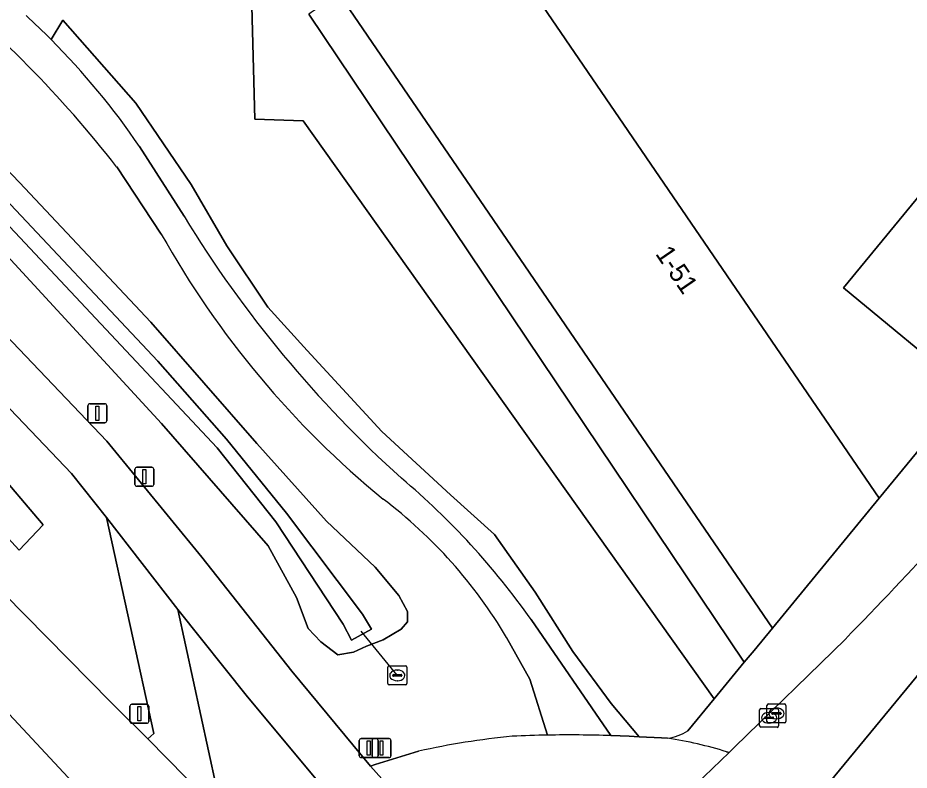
# Model space of a CAD drawing. Extents: x 155275 to 156265, y 382654 to 383635.
# Drawn here: x 155447.7 to 155494.66, y 382886.34 to 382925.95 of the extents above; entities that cross this region are included whole.
import ezdxf

# ---------------------------------------------------------------- set-up
doc = ezdxf.new("R2010")
doc.units = 0
for name, color, linetype in [('IMGEO_Afsluitpaal', 7, 'Continuous'), ('IMGEO_Berm_groen', 7, 'Continuous'), ('IMGEO_Duiker', 7, 'Continuous'), ('IMGEO_Erf', 7, 'Continuous'), ('IMGEO_Fietspad_gesloten', 7, 'Continuous'), ('IMGEO_Groenvoorziening', 7, 'Continuous'), ('IMGEO_Kolk', 7, 'Continuous'), ('IMGEO_Lichtmast', 7, 'Continuous'), ('IMGEO_Oever', 7, 'Continuous'), ('IMGEO_Pand', 7, 'Continuous'), ('IMGEO_Pand_nummerreeks', 7, 'Continuous'), ('IMGEO_Rijbaan_lokaal_gesloten', 7, 'Continuous'), ('IMGEO_Rijbaan_regionaal_gesloten', 7, 'Continuous'), ('IMGEO_Rioolput', 7, 'Continuous'), ('IMGEO_Verkeersbordpaal', 7, 'Continuous'), ('IMGEO_Voetpad_halfverhard', 7, 'Continuous'), ('IMGEO_Voetpad_open', 7, 'Continuous'), ('IMGEO_Waterloop', 7, 'Continuous')]:
    doc.layers.add(name, color=color, linetype=linetype)

msp = doc.modelspace()

# ---------------------------------------------------------------- linework, layer by layer
at = {"layer": 'IMGEO_Afsluitpaal'}
for p, q in [((155466.364, 382887.106), (155466.364, 382887.906)), ((155466.364, 382887.906), (155466.364, 382887.106)), ((155466.464, 382888.006), (155467.254, 382888.006)), ((155467.254, 382888.006), (155466.464, 382888.006)), ((155467.354, 382887.906), (155467.354, 382887.106)), ((155467.354, 382887.106), (155467.354, 382887.906)), ((155467.254, 382887.006), (155466.464, 382887.006)), ((155466.464, 382887.006), (155467.254, 382887.006))]:
    msp.add_line(p, q, dxfattribs=at)
msp.add_lwpolyline([(155466.784, 382887.881), (155466.934, 382887.881), (155466.934, 382887.131), (155466.784, 382887.131), (155466.784, 382887.881)], dxfattribs=at)
for centre, start, end in [((155466.464, 382887.906), 90, 180), ((155466.464, 382887.906), 90, 180), ((155467.254, 382887.906), 0, 90), ((155467.254, 382887.906), 360, 90), ((155466.464, 382887.106), 180, 270), ((155466.464, 382887.106), 180, 270), ((155467.254, 382887.106), 270, 0), ((155467.254, 382887.106), 270, 0)]:
    msp.add_arc(centre, 0.1, start, end, dxfattribs=at)
at = {"layer": 'IMGEO_Berm_groen'}
for points in [[(155377.061, 382977.285), (155378.928, 382975.158), (155420.564, 382931.861), (155428.837, 382923.426), (155432.495, 382919.332), (155435.67, 382915.583), (155435.699, 382915.55), (155440.289, 382910.148), (155443.7, 382905.503), (155449.03, 382899.261), (155447.774, 382897.917), (155441.782, 382904.424), (155434.724, 382913.469), (155433.835, 382914.566), (155428.239, 382920.741), (155393.397, 382956.947), (155379.965, 382971.066)], [(155563.942, 382974.963), (155562.068, 382972.685), (155509.377, 382908.625), (155490.162, 382885.345)], [(155446.983, 382895.628), (155452.599, 382889.919), (155454.538, 382887.999), (155454.868, 382888.278), (155452.359, 382899.653), (155450.523, 382901.964), (155417.502, 382936.566), (155387.267, 382968.01), (155382.074, 382973.524)]]:
    msp.add_lwpolyline(points, dxfattribs=at)
at = {"layer": 'IMGEO_Duiker'}
msp.add_lwpolyline([(155465.761, 382893.657), (155467.665, 382891.352)], dxfattribs=at)
at = {"layer": 'IMGEO_Erf'}
for points in [[(155493.818, 382947.008), (155480.587, 382937.595), (155473.132, 382932.509), (155473.073, 382932.596), (155471.827, 382931.745), (155493.084, 382900.658), (155497.755, 382906.335), (155491.194, 382911.739), (155505.778, 382929.47), (155504.79, 382930.919)], [(155464.698, 382927.119), (155464.622, 382927.23), (155463.155, 382926.228), (155463.032, 382926.144), (155485.973, 382892.026), (155486.483, 382892.646), (155487.457, 382893.827)]]:
    msp.add_lwpolyline(points, close=True, dxfattribs=at)
at = {"layer": 'IMGEO_Fietspad_gesloten'}
for points in [[(155467.471, 382885.215), (155466.274, 382886.546), (155462.125, 382891.56), (155457.382, 382897.564), (155452.381, 382903.663), (155418.229, 382939.486), (155388.973, 382969.911), (155384.202, 382974.94), (155380.679, 382978.82)], [(155382.074, 382973.524), (155387.267, 382968.01), (155417.502, 382936.566), (155450.523, 382901.964), (155452.359, 382899.653), (155456.126, 382894.796), (155459.802, 382890.211), (155463.42, 382885.872), (155465.744, 382883.339)]]:
    msp.add_lwpolyline(points, dxfattribs=at)
msp.add_lwpolyline([(155456.126, 382894.796), (155452.359, 382899.653), (155454.868, 382888.278), (155454.538, 382887.999), (155458.558, 382883.91), (155458.138, 382885.498)], close=True, dxfattribs=at)
at = {"layer": 'IMGEO_Groenvoorziening'}
for points in [[(155328.614, 383091.19), (155327.888, 383090.483), (155308.04, 383071.156), (155305.317, 383068.484), (155288.375, 383051.862), (155287.661, 383051.161), (155442.782, 382889.374), (155447.09, 382884.981), (155450.038, 382881.825), (155452.242, 382883.926), (155441.293, 382895.656), (155436.926, 382900.682), (155433.165, 382905.476)], [(155380.679, 382978.82), (155384.202, 382974.94), (155388.973, 382969.911), (155418.229, 382939.486), (155452.381, 382903.663), (155457.382, 382897.564), (155462.125, 382891.56), (155466.274, 382886.546), (155466.522, 382886.637), (155468.811, 382887.342)], [(155393.288, 382974.213), (155447.775, 382917.285)], [(155447.775, 382917.285), (155454.703, 382909.926), (155460.293, 382903.543), (155463.956, 382899.45), (155466.518, 382897.024), (155467.762, 382895.538), (155468.224, 382894.705), (155468.233, 382894.159), (155467.888, 382893.76), (155466.948, 382893.209), (155466.064, 382892.869), (155465.377, 382892.557), (155464.556, 382892.407), (155463.66, 382893.099), (155462.999, 382893.797), (155462.379, 382895.436), (155460.89, 382898.156), (155455.27, 382904.593), (155445.485, 382915.19), (155436.945, 382924.144), (155416.355, 382945.549), (155391.148, 382972.039)], [(155451.068, 382932.194), (155449.307, 382930.467), (155455.341, 382931.206), (155459.985, 382927.921), (155460.189, 382920.613), (155462.731, 382920.535), (155484.389, 382890.104), (155485.973, 382892.026), (155463.032, 382926.144)], [(155483.002, 382888.419), (155484.389, 382890.104), (155462.731, 382920.535), (155460.189, 382920.613), (155459.985, 382927.921), (155455.341, 382931.206), (155449.307, 382930.467)], [(155449.456, 382924.804), (155450.071, 382925.825), (155453.913, 382921.454), (155456.833, 382917.181), (155458.708, 382913.952), (155460.869, 382910.723), (155462.935, 382908.444), (155466.876, 382904.17), (155470.484, 382900.847), (155472.811, 382898.757), (155474.948, 382895.718), (155476.942, 382892.584), (155478.96, 382889.854), (155480.428, 382888.102), (155481.603, 382888.053), (155481.933, 382888.029)], [(155456.833, 382917.181), (155453.913, 382921.454), (155450.071, 382925.825), (155449.456, 382924.804)], [(155454.112, 382919.179), (155456.452, 382915.508)], [(155455.256, 382914.566), (155452.903, 382918.112)], [(155474.739, 382894.276), (155478.947, 382888.162), (155479.426, 382888.144), (155479.905, 382888.124), (155480.428, 382888.102), (155478.96, 382889.854), (155476.942, 382892.584), (155474.948, 382895.718), (155472.811, 382898.757), (155470.484, 382900.847), (155466.876, 382904.17), (155462.935, 382908.444), (155460.869, 382910.723), (155458.708, 382913.952), (155456.833, 382917.181)], [(155463.42, 382885.872), (155459.802, 382890.211), (155456.126, 382894.796), (155458.138, 382885.498), (155458.558, 382883.91), (155458.765, 382883.686)], [(155475.607, 382888.186), (155474.663, 382891.126), (155473.445, 382893.335)]]:
    msp.add_lwpolyline(points, dxfattribs=at)
for centre, radius, start, end in [((155404.991, 382880.696), 60.79, 37.98723, 51.33615), ((155420.193, 382895.654), 41.304, 44.8895, 47.4434), ((155420.895, 382896.424), 40.263, 34.4131, 44.8183), ((155509.298, 382947.755), 61.907, 211.39212, 228.04555), ((155498.046, 382938.532), 49.045, 209.2524, 230.6361), ((155442.093, 382871.165), 39.998, 35.2955, 49.8006), ((155451.681, 382880.431), 25.302, 30.6633, 52.9089), ((155477.523, 382848.482), 39.824, 95.4437, 102.6363), ((155476.791, 382821.419), 66.778, 91.01565, 92.61412), ((155481.65, 382890.465), 2.452, 276.6278, 303.4589)]:
    msp.add_arc(centre, radius, start, end, dxfattribs=at)
at = {"layer": 'IMGEO_Kolk'}
for p, q in [((155486.776, 382888.672), (155486.776, 382889.524)), ((155486.851, 382889.598), (155487.703, 382889.598)), ((155487.163, 382888.903), (155487.163, 382889.755)), ((155487.238, 382889.829), (155488.09, 382889.829)), ((155487.651, 382889.609), (155487.676, 382889.609)), ((155487.777, 382889.524), (155487.777, 382888.672)), ((155488.164, 382889.755), (155488.164, 382888.903)), ((155487.035, 382889.092), (155487.035, 382889.104)), ((155487.473, 382889.055), (155487.075, 382889.055)), ((155487.078, 382889.141), (155487.476, 382889.141)), ((155487.264, 382889.378), (155487.289, 382889.378)), ((155487.422, 382889.323), (155487.422, 382889.335)), ((155487.86, 382889.286), (155487.462, 382889.286)), ((155487.465, 382889.372), (155487.863, 382889.372)), ((155487.519, 382889.104), (155487.519, 382889.092)), ((155487.674, 382889.049), (155487.649, 382889.049)), ((155487.906, 382889.335), (155487.906, 382889.323)), ((155487.703, 382888.598), (155486.851, 382888.598)), ((155488.09, 382888.829), (155487.238, 382888.829)), ((155487.287, 382888.818), (155487.262, 382888.818))]:
    msp.add_line(p, q, dxfattribs=at)
for points in [[(155486.776, 382888.672), (155486.776, 382889.524)], [(155486.851, 382889.598), (155487.703, 382889.598)], [(155487.163, 382888.903), (155487.163, 382889.755)], [(155487.238, 382889.829), (155488.09, 382889.829)], [(155487.777, 382889.524), (155487.777, 382888.672)], [(155488.164, 382889.755), (155488.164, 382888.903)], [(155487.703, 382888.598), (155486.851, 382888.598)], [(155488.09, 382888.829), (155487.238, 382888.829)]]:
    msp.add_lwpolyline(points, dxfattribs=at)
for centre, radius, start, end in [((155486.853, 382889.522), 0.0765, 91.552, 178.448), ((155486.853, 382889.522), 0.0765, 91.552, 178.448), ((155487.24, 382889.753), 0.0765, 91.552, 178.448), ((155487.24, 382889.753), 0.0765, 91.552, 178.448), ((155487.701, 382889.522), 0.0765, 1.552, 88.448), ((155487.701, 382889.522), 0.0765, 1.552, 88.448), ((155488.088, 382889.753), 0.0765, 1.552, 88.448), ((155488.088, 382889.753), 0.0765, 1.552, 88.448), ((155487.075, 382889.101), 0.0403, 85.8775, 175.7526), ((155487.072, 382889.091), 0.0366, 178.938, 274.7102), ((155487.462, 382889.332), 0.0403, 85.8775, 175.7526), ((155487.459, 382889.322), 0.0366, 178.938, 274.7102), ((155487.476, 382889.098), 0.043, 264.8664, 352.4533), ((155487.48, 382889.103), 0.0386, 1.7309, 96.639), ((155487.863, 382889.329), 0.043, 264.8664, 352.4533), ((155487.867, 382889.334), 0.0386, 1.7309, 96.639), ((155486.853, 382888.674), 0.0765, 181.552, 268.448), ((155486.853, 382888.674), 0.0765, 181.552, 268.448), ((155487.24, 382888.905), 0.0765, 181.552, 268.448), ((155487.24, 382888.905), 0.0765, 181.552, 268.448), ((155487.701, 382888.674), 0.0765, 271.552, 358.448), ((155487.701, 382888.674), 0.0765, 271.552, 358.448), ((155488.088, 382888.905), 0.0765, 271.552, 358.448), ((155488.088, 382888.905), 0.0765, 271.552, 358.448)]:
    msp.add_arc(centre, radius, start, end, dxfattribs=at)
for centre, major_axis, ratio, start_param, end_param in [((155487.65, 382889.329), (-0.387, 0.002), 0.722429, 4.712389, 7.853982), ((155487.675, 382889.329), (-0.39, 0.002), 0.717154, 1.570796, 4.712389), ((155487.263, 382889.098), (-0.387, 0.002), 0.722429, 4.712389, 7.853982), ((155487.288, 382889.098), (-0.39, 0.002), 0.717154, 1.570796, 4.712389)]:
    msp.add_ellipse(centre, major_axis=major_axis, ratio=ratio, start_param=start_param, end_param=end_param, dxfattribs=at)
at = {"layer": 'IMGEO_Lichtmast'}
for p, q in [((155451.388, 382904.733), (155451.388, 382905.533)), ((155451.388, 382905.533), (155451.388, 382904.733)), ((155451.488, 382905.633), (155452.278, 382905.633)), ((155452.278, 382905.633), (155451.488, 382905.633)), ((155452.378, 382905.533), (155452.378, 382904.733)), ((155452.378, 382904.733), (155452.378, 382905.533)), ((155452.278, 382904.633), (155451.488, 382904.633)), ((155451.488, 382904.633), (155452.278, 382904.633)), ((155465.684, 382887.105), (155465.684, 382887.905)), ((155465.684, 382887.905), (155465.684, 382887.105)), ((155465.784, 382888.005), (155466.574, 382888.005)), ((155466.574, 382888.005), (155465.784, 382888.005)), ((155466.674, 382887.905), (155466.674, 382887.105)), ((155466.674, 382887.105), (155466.674, 382887.905)), ((155466.574, 382887.005), (155465.784, 382887.005)), ((155465.784, 382887.005), (155466.574, 382887.005))]:
    msp.add_line(p, q, dxfattribs=at)
for points in [[(155451.808, 382905.508), (155451.958, 382905.508), (155451.958, 382904.758), (155451.808, 382904.758), (155451.808, 382905.508)], [(155466.104, 382887.88), (155466.254, 382887.88), (155466.254, 382887.13), (155466.104, 382887.13), (155466.104, 382887.88)]]:
    msp.add_lwpolyline(points, dxfattribs=at)
for centre, start, end in [((155451.488, 382905.533), 90, 180), ((155451.488, 382905.533), 90, 180), ((155452.278, 382905.533), 0, 90), ((155452.278, 382905.533), 360, 90), ((155451.488, 382904.733), 180, 270), ((155451.488, 382904.733), 180, 270), ((155452.278, 382904.733), 270, 0), ((155452.278, 382904.733), 270, 0), ((155465.784, 382887.905), 90, 180), ((155465.784, 382887.905), 90, 180), ((155466.574, 382887.905), 0, 90), ((155466.574, 382887.905), 360, 90), ((155465.784, 382887.105), 180, 270), ((155465.784, 382887.105), 180, 270), ((155466.574, 382887.105), 270, 0), ((155466.574, 382887.105), 270, 0)]:
    msp.add_arc(centre, 0.1, start, end, dxfattribs=at)
at = {"layer": 'IMGEO_Oever'}
for points in [[(155391.148, 382972.039), (155416.355, 382945.549), (155436.945, 382924.144), (155445.485, 382915.19), (155455.27, 382904.593), (155460.89, 382898.156), (155462.379, 382895.436), (155462.999, 382893.797), (155463.66, 382893.099), (155464.556, 382892.407), (155465.377, 382892.557), (155466.064, 382892.869), (155466.948, 382893.209), (155467.888, 382893.76), (155468.233, 382894.159), (155468.224, 382894.705), (155467.762, 382895.538), (155466.518, 382897.024), (155463.956, 382899.45), (155460.293, 382903.543), (155454.703, 382909.926), (155447.775, 382917.285), (155393.288, 382974.213)], [(155379.965, 382971.066), (155393.397, 382956.947), (155428.239, 382920.741), (155433.835, 382914.566), (155434.724, 382913.469), (155441.782, 382904.424), (155447.774, 382897.917), (155449.03, 382899.261), (155443.7, 382905.503), (155440.289, 382910.148), (155435.699, 382915.55), (155435.67, 382915.583), (155432.495, 382919.332), (155428.837, 382923.426), (155420.564, 382931.861)], [(155446.47, 382917.004), (155455.076, 382907.87), (155458.688, 382903.767), (155461.85, 382899.868), (155465.852, 382894.549), (155466.325, 382893.762), (155465.272, 382893.187), (155464.84, 382894.03), (155461.288, 382899.411), (155458.196, 382903.31), (155445.925, 382916.371), (155412.904, 382950.833), (155393.654, 382970.786)]]:
    msp.add_lwpolyline(points, dxfattribs=at)
at = {"layer": 'IMGEO_Pand'}
for points in [[(155471.827, 382931.745), (155471.711, 382931.915), (155464.698, 382927.119), (155487.457, 382893.827), (155493.084, 382900.658)], [(155516.414, 382928.987), (155516.393, 382929.017), (155505.793, 382929.487), (155505.778, 382929.47), (155491.194, 382911.739), (155497.755, 382906.335)]]:
    msp.add_lwpolyline(points, close=True, dxfattribs=at)
at = {"layer": 'IMGEO_Rijbaan_lokaal_gesloten'}
for points in [[(155487.992, 382882.715), (155490.162, 382885.345), (155509.377, 382908.625), (155562.068, 382972.685)], [(155491.281, 382893.23), (155485.48, 382887.569), (155485.176, 382887.276), (155483.418, 382885.583)]]:
    msp.add_lwpolyline(points, dxfattribs=at)
msp.add_arc((155362.899, 383019.401), 180.003, 315.4978, 320.28114, dxfattribs=at)
at = {"layer": 'IMGEO_Rijbaan_regionaal_gesloten'}
for points in [[(155433.165, 382905.476), (155436.926, 382900.682), (155441.293, 382895.656), (155452.242, 382883.926), (155455.383, 382880.561), (155457.636, 382878.166)], [(155459.357, 382882.969), (155458.765, 382883.686), (155458.558, 382883.91), (155454.538, 382887.999), (155452.599, 382889.919), (155446.983, 382895.628)]]:
    msp.add_lwpolyline(points, dxfattribs=at)
at = {"layer": 'IMGEO_Rioolput'}
for p, q in [((155467.263, 382891.833), (155468.115, 382891.833)), ((155467.188, 382890.907), (155467.188, 382891.759)), ((155467.49, 382891.376), (155467.888, 382891.376)), ((155467.676, 382891.613), (155467.701, 382891.613)), ((155468.189, 382891.759), (155468.189, 382890.907)), ((155467.447, 382891.327), (155467.447, 382891.339)), ((155467.885, 382891.29), (155467.487, 382891.29)), ((155467.699, 382891.053), (155467.674, 382891.053)), ((155467.931, 382891.339), (155467.931, 382891.327)), ((155468.115, 382890.833), (155467.263, 382890.833))]:
    msp.add_line(p, q, dxfattribs=at)
for points in [[(155467.263, 382891.833), (155468.115, 382891.833)], [(155467.188, 382890.907), (155467.188, 382891.759)], [(155468.189, 382891.759), (155468.189, 382890.907)], [(155468.115, 382890.833), (155467.263, 382890.833)]]:
    msp.add_lwpolyline(points, dxfattribs=at)
for centre, radius, start, end in [((155467.265, 382891.757), 0.0765, 91.552, 178.448), ((155467.265, 382891.757), 0.0765, 91.552, 178.448), ((155468.113, 382891.757), 0.0765, 1.552, 88.448), ((155468.113, 382891.757), 0.0765, 1.552, 88.448), ((155467.487, 382891.336), 0.0403, 85.8775, 175.7526), ((155467.892, 382891.338), 0.0386, 1.7309, 96.639), ((155467.265, 382890.909), 0.0765, 181.552, 268.448), ((155467.265, 382890.909), 0.0765, 181.552, 268.448), ((155467.484, 382891.326), 0.0366, 178.938, 274.7102), ((155467.888, 382891.333), 0.043, 264.8664, 352.4533), ((155468.113, 382890.909), 0.0765, 271.552, 358.448), ((155468.113, 382890.909), 0.0765, 271.552, 358.448)]:
    msp.add_arc(centre, radius, start, end, dxfattribs=at)
for centre, major_axis, ratio, start_param, end_param in [((155467.675, 382891.333), (-0.387, 0.002), 0.722429, 4.712389, 7.853982), ((155467.7, 382891.333), (-0.39, 0.002), 0.717154, 1.570796, 4.712389)]:
    msp.add_ellipse(centre, major_axis=major_axis, ratio=ratio, start_param=start_param, end_param=end_param, dxfattribs=at)
at = {"layer": 'IMGEO_Verkeersbordpaal'}
for p, q in [((155453.863, 382901.391), (155453.863, 382902.191)), ((155453.863, 382902.191), (155453.863, 382901.391)), ((155453.963, 382902.291), (155454.753, 382902.291)), ((155454.753, 382902.291), (155453.963, 382902.291)), ((155454.853, 382902.191), (155454.853, 382901.391)), ((155454.853, 382901.391), (155454.853, 382902.191)), ((155454.753, 382901.291), (155453.963, 382901.291)), ((155453.963, 382901.291), (155454.753, 382901.291)), ((155453.601, 382888.911), (155453.601, 382889.711)), ((155453.601, 382889.711), (155453.601, 382888.911)), ((155453.701, 382889.811), (155454.491, 382889.811)), ((155454.491, 382889.811), (155453.701, 382889.811)), ((155454.591, 382889.711), (155454.591, 382888.911)), ((155454.591, 382888.911), (155454.591, 382889.711)), ((155454.491, 382888.811), (155453.701, 382888.811)), ((155453.701, 382888.811), (155454.491, 382888.811))]:
    msp.add_line(p, q, dxfattribs=at)
for points in [[(155454.283, 382902.166), (155454.433, 382902.166), (155454.433, 382901.416), (155454.283, 382901.416), (155454.283, 382902.166)], [(155454.021, 382889.686), (155454.171, 382889.686), (155454.171, 382888.936), (155454.021, 382888.936), (155454.021, 382889.686)]]:
    msp.add_lwpolyline(points, dxfattribs=at)
for centre, start, end in [((155453.963, 382902.191), 90, 180), ((155453.963, 382902.191), 90, 180), ((155454.753, 382902.191), 0, 90), ((155454.753, 382902.191), 360, 90), ((155453.963, 382901.391), 180, 270), ((155453.963, 382901.391), 180, 270), ((155454.753, 382901.391), 270, 0), ((155454.753, 382901.391), 270, 0), ((155453.701, 382889.711), 90, 180), ((155453.701, 382889.711), 90, 180), ((155454.491, 382889.711), 0, 90), ((155454.491, 382889.711), 360, 90), ((155453.701, 382888.911), 180, 270), ((155453.701, 382888.911), 180, 270), ((155454.491, 382888.911), 270, 0), ((155454.491, 382888.911), 270, 0)]:
    msp.add_arc(centre, 0.1, start, end, dxfattribs=at)
at = {"layer": 'IMGEO_Voetpad_halfverhard'}
for points in [[(155456.452, 382915.508), (155454.112, 382919.179)], [(155452.903, 382918.112), (155455.256, 382914.566)], [(155478.947, 382888.162), (155474.739, 382894.276)], [(155473.445, 382893.335), (155474.663, 382891.126), (155475.607, 382888.186)]]:
    msp.add_lwpolyline(points, dxfattribs=at)
for centre, radius, start, end in [((155404.991, 382880.696), 60.79, 37.98723, 51.33615), ((155420.193, 382895.654), 41.304, 44.8895, 47.4434), ((155420.895, 382896.424), 40.263, 34.4131, 44.8183), ((155509.298, 382947.755), 61.907, 211.39212, 228.04555), ((155498.046, 382938.532), 49.045, 209.2524, 230.6361), ((155442.093, 382871.165), 39.998, 35.2955, 49.8006), ((155451.681, 382880.431), 25.302, 30.6633, 52.9089), ((155476.8, 382821.779), 66.418, 88.14748, 91.02912)]:
    msp.add_arc(centre, radius, start, end, dxfattribs=at)
at = {"layer": 'IMGEO_Voetpad_open'}
for points in [[(155565.506, 382988.657), (155562.024, 382984.409), (155560.718, 382982.8), (155559.286, 382981.036), (155559.216, 382980.95), (155556.539, 382977.694), (155551.924, 382972.117), (155545.952, 382964.868), (155542.339, 382960.486), (155519.289, 382932.53), (155516.414, 382928.987), (155497.755, 382906.335), (155493.084, 382900.658), (155487.457, 382893.827), (155486.483, 382892.646), (155485.973, 382892.026), (155484.389, 382890.104), (155483.002, 382888.419)], [(155485.042, 382887.31), (155485.176, 382887.276), (155485.48, 382887.569), (155491.281, 382893.23)], [(155481.933, 382888.029), (155481.603, 382888.053), (155480.428, 382888.102), (155479.905, 382888.124), (155479.426, 382888.144), (155478.947, 382888.162)], [(155468.811, 382887.342), (155466.522, 382886.637), (155466.274, 382886.546), (155467.471, 382885.215)], [(155483.418, 382885.583), (155485.176, 382887.276)], [(155485.176, 382887.276), (155485.042, 382887.31)]]:
    msp.add_lwpolyline(points, dxfattribs=at)
for centre, radius, start, end in [((155362.899, 383019.401), 180.003, 315.4978, 320.28114), ((155477.523, 382848.482), 39.824, 95.4437, 102.6363), ((155476.791, 382821.419), 66.778, 91.01565, 92.61412), ((155476.8, 382821.779), 66.418, 88.14748, 91.02912), ((155481.65, 382890.465), 2.452, 276.6278, 303.4589), ((155478.487, 382866.048), 22.25, 72.8663, 81.0907), ((155478.487, 382866.048), 22.25, 72.8663, 81.0907)]:
    msp.add_arc(centre, radius, start, end, dxfattribs=at)
at = {"layer": 'IMGEO_Waterloop'}
msp.add_lwpolyline([(155393.654, 382970.786), (155412.904, 382950.833), (155445.925, 382916.371), (155458.196, 382903.31), (155461.288, 382899.411), (155464.84, 382894.03), (155465.272, 382893.187), (155466.325, 382893.762), (155465.852, 382894.549), (155461.85, 382899.868), (155458.688, 382903.767), (155455.076, 382907.87), (155446.47, 382917.004), (155426.165, 382938.046), (155413.378, 382951.535), (155394.163, 382971.559)], dxfattribs=at)

# ---------------------------------------------------------------- texts
at = {"layer": 'IMGEO_Pand_nummerreeks'}
msp.add_text('1-51', height=1, rotation=304.3658, dxfattribs=at).set_placement((155481.255, 382913.527))

doc.saveas('drawing.dxf')
